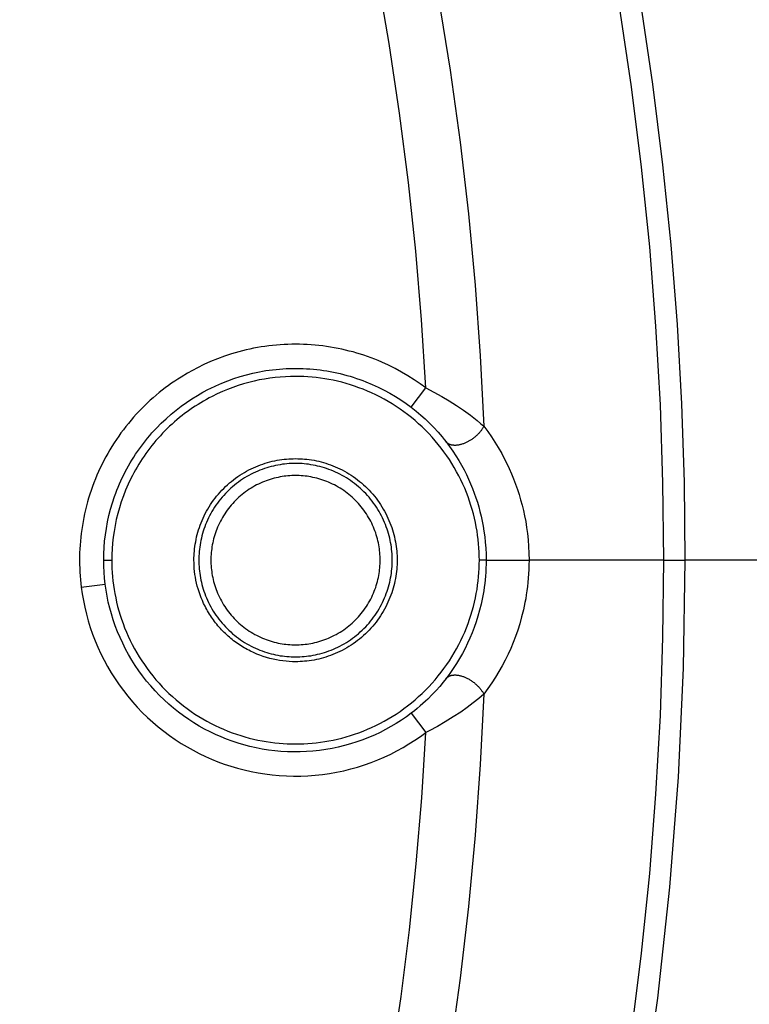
# Model space of a CAD drawing. Header units: millimetres. Extents: x -2637 to -1637, y 678 to 1678.
# Tile 315 of 348: x -1975 to -1960, y 1422 to 1442. Entities that reach past the tile are written whole.
import ezdxf

# ---------------------------------------------------------------- set-up
doc = ezdxf.new("R2010")
doc.units = ezdxf.units.MM
doc.layers.add('Make2D$B.SHOW mini', color=7, linetype='Continuous', true_color=0x000000)

msp = doc.modelspace()

# ---------------------------------------------------------------- linework, layer by layer
at = {"layer": 'Make2D$B.SHOW mini', "color": 18, "lineweight": -3, "true_color": 0x000000}
for points in [[(-1961.159, 1431.156), (-1961.177, 1432.767), (-1961.231, 1434.391), (-1961.323, 1436.027), (-1961.453, 1437.676), (-1961.621, 1439.334), (-1961.83, 1441.002), (-1962.08, 1442.677), (-1962.37, 1444.359), (-1962.703, 1446.046), (-1963.079, 1447.736), (-1963.498, 1449.428), (-1963.96, 1451.121), (-1964.466, 1452.813), (-1965.017, 1454.502), (-1965.613, 1456.186), (-1966.254, 1457.864), (-1966.939, 1459.535), (-1967.67, 1461.196), (-1968.445, 1462.845)], [(-1961.602, 1431.156), (-1961.62, 1432.757), (-1961.674, 1434.371), (-1961.765, 1435.998), (-1961.894, 1437.636), (-1962.062, 1439.284), (-1962.269, 1440.942), (-1962.517, 1442.607), (-1962.806, 1444.278), (-1963.137, 1445.955), (-1963.51, 1447.635), (-1963.926, 1449.317), (-1964.386, 1450.999), (-1964.889, 1452.68), (-1965.437, 1454.359), (-1966.029, 1456.033), (-1966.665, 1457.701), (-1967.347, 1459.362), (-1968.073, 1461.012), (-1968.843, 1462.652)], [(-1972.707, 1462.192), (-1971.987, 1460.733), (-1971.304, 1459.263), (-1970.659, 1457.784), (-1970.051, 1456.297), (-1969.482, 1454.804), (-1968.95, 1453.305), (-1968.455, 1451.802), (-1967.998, 1450.298), (-1967.578, 1448.791), (-1967.195, 1447.285), (-1966.848, 1445.78), (-1966.537, 1444.278), (-1966.261, 1442.78), (-1966.021, 1441.286), (-1965.815, 1439.798), (-1965.643, 1438.317), (-1965.504, 1436.844), (-1965.398, 1435.38), (-1965.323, 1433.926)], [(-1966.522, 1434.717), (-1966.612, 1436.126), (-1966.732, 1437.544), (-1966.883, 1438.969), (-1967.066, 1440.402), (-1967.282, 1441.841), (-1967.53, 1443.285), (-1967.812, 1444.733), (-1968.128, 1446.184), (-1968.478, 1447.637), (-1968.862, 1449.09), (-1969.282, 1450.543), (-1969.736, 1451.995), (-1970.226, 1453.444), (-1970.752, 1454.888), (-1971.313, 1456.327), (-1971.911, 1457.76), (-1972.544, 1459.185), (-1973.212, 1460.601), (-1973.917, 1462.006)], [(-1966.522, 1434.717), (-1966.642, 1434.804), (-1966.765, 1434.888), (-1966.892, 1434.969), (-1967.023, 1435.046), (-1967.157, 1435.118), (-1967.295, 1435.187), (-1967.436, 1435.251), (-1967.508, 1435.282), (-1967.581, 1435.311), (-1967.654, 1435.339), (-1967.728, 1435.366), (-1967.802, 1435.392), (-1967.877, 1435.416), (-1967.953, 1435.439), (-1968.029, 1435.461), (-1968.106, 1435.481), (-1968.183, 1435.5), (-1968.261, 1435.518), (-1968.339, 1435.535), (-1968.417, 1435.55), (-1968.496, 1435.563), (-1968.575, 1435.576), (-1968.654, 1435.586), (-1968.734, 1435.596), (-1968.814, 1435.604), (-1968.894, 1435.61), (-1968.974, 1435.615), (-1969.054, 1435.619), (-1969.134, 1435.621), (-1969.214, 1435.622), (-1969.294, 1435.621), (-1969.374, 1435.619), (-1969.454, 1435.616), (-1969.534, 1435.611), (-1969.614, 1435.604), (-1969.693, 1435.597), (-1969.772, 1435.587), (-1969.851, 1435.577), (-1969.929, 1435.565), (-1970.007, 1435.552), (-1970.085, 1435.537), (-1970.162, 1435.521), (-1970.238, 1435.504), (-1970.315, 1435.485), (-1970.39, 1435.465), (-1970.54, 1435.422), (-1970.687, 1435.373), (-1970.831, 1435.32), (-1970.972, 1435.263), (-1971.11, 1435.201), (-1971.245, 1435.135)], [(-1971.245, 1435.135), (-1971.349, 1435.08), (-1971.452, 1435.023), (-1971.585, 1434.943), (-1971.651, 1434.901), (-1971.716, 1434.857), (-1971.781, 1434.813), (-1971.846, 1434.766), (-1971.91, 1434.719), (-1971.973, 1434.67), (-1972.036, 1434.62), (-1972.098, 1434.569), (-1972.159, 1434.516), (-1972.22, 1434.462), (-1972.279, 1434.407), (-1972.338, 1434.35), (-1972.396, 1434.292), (-1972.454, 1434.233), (-1972.51, 1434.173), (-1972.565, 1434.112), (-1972.619, 1434.049), (-1972.673, 1433.985), (-1972.725, 1433.92), (-1972.776, 1433.854), (-1972.826, 1433.787), (-1972.874, 1433.719), (-1972.922, 1433.65), (-1972.968, 1433.58), (-1973.013, 1433.509), (-1973.056, 1433.438), (-1973.099, 1433.365), (-1973.14, 1433.291), (-1973.179, 1433.217), (-1973.217, 1433.142), (-1973.254, 1433.066), (-1973.289, 1432.99), (-1973.323, 1432.913), (-1973.355, 1432.835), (-1973.386, 1432.757), (-1973.416, 1432.678), (-1973.444, 1432.599), (-1973.47, 1432.52), (-1973.495, 1432.44), (-1973.518, 1432.36), (-1973.54, 1432.279), (-1973.56, 1432.198), (-1973.578, 1432.117), (-1973.596, 1432.036), (-1973.611, 1431.955), (-1973.625, 1431.874), (-1973.638, 1431.793), (-1973.648, 1431.711), (-1973.658, 1431.63), (-1973.666, 1431.549), (-1973.672, 1431.468), (-1973.677, 1431.388), (-1973.681, 1431.307), (-1973.683, 1431.227), (-1973.683, 1431.147), (-1973.682, 1431.067), (-1973.68, 1430.988), (-1973.676, 1430.909), (-1973.671, 1430.831), (-1973.665, 1430.753), (-1973.648, 1430.599)], [(-1971.018, 1434.69), (-1970.983, 1434.707), (-1970.865, 1434.764), (-1970.744, 1434.816), (-1970.62, 1434.866), (-1970.493, 1434.911), (-1970.364, 1434.953), (-1970.233, 1434.99), (-1970.1, 1435.023), (-1969.965, 1435.051), (-1969.897, 1435.063), (-1969.828, 1435.075), (-1969.759, 1435.085), (-1969.69, 1435.094), (-1969.621, 1435.101), (-1969.551, 1435.108), (-1969.481, 1435.113), (-1969.411, 1435.117), (-1969.341, 1435.12), (-1969.271, 1435.122), (-1969.2, 1435.122), (-1969.13, 1435.121), (-1969.059, 1435.119), (-1968.989, 1435.115), (-1968.919, 1435.111), (-1968.848, 1435.105), (-1968.778, 1435.098), (-1968.708, 1435.089), (-1968.638, 1435.079), (-1968.569, 1435.069), (-1968.499, 1435.056), (-1968.43, 1435.043), (-1968.361, 1435.029), (-1968.293, 1435.013), (-1968.225, 1434.996), (-1968.157, 1434.978), (-1968.09, 1434.958), (-1968.023, 1434.938), (-1967.957, 1434.916), (-1967.891, 1434.894), (-1967.826, 1434.87), (-1967.761, 1434.845), (-1967.634, 1434.792), (-1967.509, 1434.735), (-1967.387, 1434.674), (-1967.268, 1434.61), (-1967.152, 1434.542), (-1967.039, 1434.47), (-1966.93, 1434.396), (-1966.824, 1434.319)], [(-1965.417, 1431.156), (-1965.418, 1431.24), (-1965.421, 1431.325), (-1965.426, 1431.411), (-1965.433, 1431.497), (-1965.441, 1431.584), (-1965.452, 1431.672), (-1965.465, 1431.759), (-1965.481, 1431.847), (-1965.498, 1431.936), (-1965.518, 1432.024), (-1965.54, 1432.113), (-1965.564, 1432.202), (-1965.59, 1432.29), (-1965.619, 1432.379), (-1965.651, 1432.467), (-1965.684, 1432.555), (-1965.72, 1432.642), (-1965.758, 1432.729), (-1965.799, 1432.816), (-1965.842, 1432.901), (-1965.887, 1432.986), (-1965.935, 1433.07), (-1965.985, 1433.153), (-1966.037, 1433.235), (-1966.091, 1433.316), (-1966.148, 1433.396), (-1966.206, 1433.474), (-1966.267, 1433.551), (-1966.33, 1433.627), (-1966.395, 1433.7), (-1966.462, 1433.773), (-1966.53, 1433.843), (-1966.601, 1433.912), (-1966.673, 1433.978), (-1966.747, 1434.043), (-1966.822, 1434.106), (-1966.899, 1434.167), (-1966.977, 1434.226), (-1967.057, 1434.282), (-1967.138, 1434.337), (-1967.22, 1434.389), (-1967.303, 1434.439), (-1967.387, 1434.486), (-1967.472, 1434.531), (-1967.558, 1434.574), (-1967.644, 1434.615), (-1967.731, 1434.653), (-1967.819, 1434.689), (-1967.906, 1434.723), (-1967.995, 1434.754), (-1968.083, 1434.783), (-1968.172, 1434.809), (-1968.26, 1434.834), (-1968.349, 1434.855), (-1968.437, 1434.875), (-1968.526, 1434.893), (-1968.614, 1434.908), (-1968.702, 1434.921), (-1968.789, 1434.932), (-1968.876, 1434.941), (-1968.962, 1434.947), (-1969.048, 1434.952), (-1969.133, 1434.955), (-1969.217, 1434.956), (-1969.322, 1434.955), (-1969.427, 1434.95), (-1969.533, 1434.943), (-1969.64, 1434.932), (-1969.748, 1434.919), (-1969.857, 1434.902), (-1969.966, 1434.882), (-1970.075, 1434.858), (-1970.185, 1434.831), (-1970.294, 1434.8), (-1970.403, 1434.766), (-1970.513, 1434.728), (-1970.621, 1434.687), (-1970.729, 1434.642), (-1970.836, 1434.594), (-1970.942, 1434.542)], [(-1973.183, 1431.156), (-1973.181, 1431.286), (-1973.175, 1431.417), (-1973.164, 1431.549), (-1973.148, 1431.681), (-1973.128, 1431.813), (-1973.104, 1431.946), (-1973.074, 1432.079), (-1973.04, 1432.211), (-1973.001, 1432.343), (-1972.958, 1432.474), (-1972.934, 1432.539), (-1972.91, 1432.604), (-1972.884, 1432.668), (-1972.857, 1432.732), (-1972.828, 1432.796), (-1972.799, 1432.859), (-1972.769, 1432.921), (-1972.737, 1432.984), (-1972.704, 1433.045), (-1972.67, 1433.106), (-1972.636, 1433.167), (-1972.6, 1433.227), (-1972.563, 1433.286), (-1972.525, 1433.345), (-1972.485, 1433.403), (-1972.445, 1433.46), (-1972.404, 1433.516), (-1972.362, 1433.572), (-1972.319, 1433.627), (-1972.276, 1433.681), (-1972.231, 1433.734), (-1972.185, 1433.787), (-1972.139, 1433.838), (-1972.091, 1433.889), (-1971.995, 1433.987), (-1971.895, 1434.082), (-1971.792, 1434.172), (-1971.687, 1434.259), (-1971.58, 1434.341), (-1971.471, 1434.42), (-1971.36, 1434.494), (-1971.247, 1434.563), (-1971.133, 1434.629), (-1971.018, 1434.69)], [(-1966.824, 1434.319), (-1966.522, 1434.717)], [(-1966.522, 1434.717), (-1966.355, 1434.631), (-1966.194, 1434.542), (-1966.04, 1434.451), (-1965.892, 1434.357), (-1965.746, 1434.258), (-1965.602, 1434.153), (-1965.53, 1434.098), (-1965.46, 1434.041), (-1965.39, 1433.984), (-1965.323, 1433.926)], [(-1970.942, 1434.542), (-1971.001, 1434.511), (-1971.06, 1434.479), (-1971.118, 1434.447), (-1971.176, 1434.413), (-1971.233, 1434.377), (-1971.289, 1434.341), (-1971.346, 1434.304), (-1971.401, 1434.266), (-1971.456, 1434.227), (-1971.51, 1434.186), (-1971.564, 1434.145), (-1971.617, 1434.103), (-1971.669, 1434.059), (-1971.721, 1434.015), (-1971.771, 1433.97), (-1971.821, 1433.924), (-1971.87, 1433.877), (-1971.919, 1433.829), (-1971.966, 1433.78), (-1972.012, 1433.73), (-1972.058, 1433.68), (-1972.103, 1433.629), (-1972.146, 1433.577), (-1972.189, 1433.524), (-1972.231, 1433.471), (-1972.272, 1433.417), (-1972.311, 1433.362), (-1972.35, 1433.307), (-1972.388, 1433.251), (-1972.424, 1433.195), (-1972.46, 1433.138), (-1972.494, 1433.08), (-1972.527, 1433.022), (-1972.56, 1432.964), (-1972.591, 1432.905), (-1972.621, 1432.846), (-1972.677, 1432.727), (-1972.73, 1432.606), (-1972.777, 1432.485), (-1972.82, 1432.363), (-1972.859, 1432.241), (-1972.893, 1432.118), (-1972.923, 1431.996), (-1972.949, 1431.873), (-1972.97, 1431.752), (-1972.988, 1431.631), (-1973.001, 1431.51), (-1973.01, 1431.391), (-1973.015, 1431.273), (-1973.017, 1431.156)], [(-1966.824, 1434.319), (-1966.723, 1434.239), (-1966.627, 1434.158), (-1966.534, 1434.076), (-1966.445, 1433.99), (-1966.357, 1433.9), (-1966.271, 1433.805), (-1966.185, 1433.705), (-1966.144, 1433.654), (-1966.103, 1433.601)], [(-1965.323, 1433.926), (-1965.329, 1433.915), (-1965.336, 1433.903), (-1965.342, 1433.892), (-1965.349, 1433.88), (-1965.357, 1433.869), (-1965.365, 1433.857), (-1965.373, 1433.846), (-1965.382, 1433.834), (-1965.391, 1433.823), (-1965.4, 1433.811), (-1965.41, 1433.8), (-1965.42, 1433.788), (-1965.43, 1433.777), (-1965.441, 1433.766), (-1965.451, 1433.755), (-1965.463, 1433.744), (-1965.474, 1433.733), (-1965.486, 1433.723), (-1965.498, 1433.712), (-1965.51, 1433.702), (-1965.522, 1433.692), (-1965.535, 1433.682), (-1965.547, 1433.673), (-1965.56, 1433.663), (-1965.573, 1433.654), (-1965.586, 1433.646), (-1965.599, 1433.637), (-1965.612, 1433.629), (-1965.625, 1433.621), (-1965.638, 1433.614), (-1965.651, 1433.607), (-1965.664, 1433.6)], [(-1965.323, 1433.926), (-1965.243, 1433.817), (-1965.167, 1433.707), (-1965.095, 1433.597), (-1965.028, 1433.488), (-1964.955, 1433.36), (-1964.888, 1433.233)], [(-1965.664, 1433.6), (-1965.678, 1433.593), (-1965.691, 1433.587), (-1965.704, 1433.581), (-1965.717, 1433.576), (-1965.732, 1433.57), (-1965.746, 1433.564), (-1965.761, 1433.559), (-1965.776, 1433.554), (-1965.79, 1433.55), (-1965.805, 1433.546), (-1965.82, 1433.542), (-1965.834, 1433.539), (-1965.849, 1433.537), (-1965.863, 1433.534), (-1965.878, 1433.532), (-1965.892, 1433.531), (-1965.906, 1433.53), (-1965.913, 1433.53), (-1965.919, 1433.53), (-1965.926, 1433.53), (-1965.933, 1433.53), (-1965.94, 1433.53), (-1965.946, 1433.531), (-1965.953, 1433.531), (-1965.959, 1433.532), (-1965.965, 1433.533), (-1965.972, 1433.533), (-1965.978, 1433.534), (-1965.984, 1433.536), (-1965.99, 1433.537), (-1965.996, 1433.538), (-1966.001, 1433.54), (-1966.007, 1433.541), (-1966.013, 1433.543), (-1966.018, 1433.545), (-1966.023, 1433.547), (-1966.029, 1433.549), (-1966.034, 1433.551), (-1966.039, 1433.553), (-1966.044, 1433.555), (-1966.049, 1433.558), (-1966.053, 1433.56), (-1966.058, 1433.563), (-1966.062, 1433.566), (-1966.067, 1433.568), (-1966.071, 1433.571), (-1966.075, 1433.574), (-1966.079, 1433.577), (-1966.083, 1433.581), (-1966.086, 1433.584), (-1966.09, 1433.587), (-1966.093, 1433.591), (-1966.097, 1433.594), (-1966.1, 1433.598), (-1966.103, 1433.601)], [(-1966.103, 1433.601), (-1966.032, 1433.505), (-1965.965, 1433.408), (-1965.901, 1433.311), (-1965.842, 1433.214), (-1965.786, 1433.118), (-1965.734, 1433.021), (-1965.685, 1432.925), (-1965.64, 1432.829), (-1965.598, 1432.733), (-1965.559, 1432.638), (-1965.523, 1432.543), (-1965.489, 1432.448), (-1965.458, 1432.353), (-1965.43, 1432.258), (-1965.404, 1432.162), (-1965.38, 1432.064), (-1965.358, 1431.964), (-1965.338, 1431.86), (-1965.321, 1431.753), (-1965.306, 1431.642), (-1965.294, 1431.527), (-1965.284, 1431.407), (-1965.278, 1431.283), (-1965.276, 1431.156)], [(-1971.317, 1431.156), (-1971.317, 1431.203), (-1971.315, 1431.25), (-1971.313, 1431.297), (-1971.309, 1431.345), (-1971.304, 1431.393), (-1971.298, 1431.441), (-1971.291, 1431.489), (-1971.282, 1431.538), (-1971.273, 1431.587), (-1971.262, 1431.636), (-1971.25, 1431.685), (-1971.236, 1431.734), (-1971.222, 1431.783), (-1971.206, 1431.832), (-1971.188, 1431.88), (-1971.17, 1431.929), (-1971.15, 1431.977), (-1971.129, 1432.025), (-1971.106, 1432.073), (-1971.083, 1432.121), (-1971.058, 1432.167), (-1971.031, 1432.214), (-1971.004, 1432.26), (-1970.975, 1432.305), (-1970.945, 1432.35), (-1970.914, 1432.394), (-1970.881, 1432.437), (-1970.848, 1432.48), (-1970.813, 1432.521), (-1970.777, 1432.562), (-1970.74, 1432.602), (-1970.702, 1432.641), (-1970.663, 1432.679), (-1970.623, 1432.716), (-1970.583, 1432.752), (-1970.541, 1432.786), (-1970.498, 1432.82), (-1970.455, 1432.852), (-1970.411, 1432.884), (-1970.366, 1432.914), (-1970.321, 1432.943), (-1970.275, 1432.97), (-1970.229, 1432.996), (-1970.182, 1433.021), (-1970.134, 1433.045), (-1970.087, 1433.068), (-1970.039, 1433.089), (-1969.99, 1433.109), (-1969.942, 1433.127), (-1969.893, 1433.144), (-1969.844, 1433.16), (-1969.795, 1433.175), (-1969.746, 1433.188), (-1969.697, 1433.2), (-1969.648, 1433.211), (-1969.599, 1433.221), (-1969.551, 1433.229), (-1969.502, 1433.237), (-1969.454, 1433.243), (-1969.406, 1433.248), (-1969.358, 1433.251), (-1969.311, 1433.254), (-1969.264, 1433.255), (-1969.217, 1433.256), (-1969.171, 1433.255), (-1969.124, 1433.254), (-1969.076, 1433.251), (-1969.029, 1433.248), (-1968.981, 1433.243), (-1968.932, 1433.237), (-1968.884, 1433.229), (-1968.835, 1433.221), (-1968.786, 1433.211), (-1968.737, 1433.2), (-1968.688, 1433.188), (-1968.639, 1433.175), (-1968.59, 1433.16), (-1968.542, 1433.144), (-1968.493, 1433.127), (-1968.444, 1433.109), (-1968.396, 1433.089), (-1968.348, 1433.068), (-1968.3, 1433.045), (-1968.253, 1433.021), (-1968.206, 1432.996), (-1968.159, 1432.97), (-1968.113, 1432.943), (-1968.068, 1432.914), (-1968.023, 1432.884), (-1967.979, 1432.852), (-1967.936, 1432.82), (-1967.894, 1432.786), (-1967.852, 1432.752), (-1967.811, 1432.716), (-1967.771, 1432.679), (-1967.732, 1432.641), (-1967.694, 1432.602), (-1967.657, 1432.562), (-1967.622, 1432.521), (-1967.587, 1432.48), (-1967.553, 1432.437), (-1967.521, 1432.394), (-1967.49, 1432.35), (-1967.46, 1432.305), (-1967.431, 1432.26), (-1967.403, 1432.214), (-1967.377, 1432.167), (-1967.352, 1432.121), (-1967.328, 1432.073), (-1967.306, 1432.025), (-1967.285, 1431.977), (-1967.265, 1431.929), (-1967.246, 1431.88), (-1967.229, 1431.832), (-1967.213, 1431.783), (-1967.198, 1431.734), (-1967.185, 1431.685), (-1967.173, 1431.636), (-1967.162, 1431.587), (-1967.152, 1431.538), (-1967.144, 1431.489), (-1967.137, 1431.441), (-1967.131, 1431.393), (-1967.126, 1431.345), (-1967.122, 1431.297), (-1967.119, 1431.25), (-1967.118, 1431.203), (-1967.117, 1431.156)], [(-1964.888, 1433.233), (-1964.843, 1433.142), (-1964.8, 1433.051), (-1964.753, 1432.943), (-1964.709, 1432.835), (-1964.668, 1432.727), (-1964.63, 1432.62), (-1964.595, 1432.513), (-1964.563, 1432.405), (-1964.534, 1432.296), (-1964.507, 1432.185), (-1964.482, 1432.071), (-1964.459, 1431.954), (-1964.44, 1431.833), (-1964.423, 1431.707), (-1964.409, 1431.576), (-1964.398, 1431.441), (-1964.392, 1431.301), (-1964.39, 1431.156)], [(-1967.217, 1431.156), (-1967.218, 1431.2), (-1967.219, 1431.245), (-1967.222, 1431.29), (-1967.225, 1431.336), (-1967.23, 1431.381), (-1967.236, 1431.427), (-1967.243, 1431.474), (-1967.251, 1431.52), (-1967.26, 1431.566), (-1967.27, 1431.613), (-1967.282, 1431.66), (-1967.294, 1431.706), (-1967.308, 1431.753), (-1967.324, 1431.8), (-1967.34, 1431.846), (-1967.358, 1431.892), (-1967.377, 1431.938), (-1967.397, 1431.984), (-1967.418, 1432.029), (-1967.441, 1432.075), (-1967.465, 1432.119), (-1967.49, 1432.164), (-1967.516, 1432.207), (-1967.543, 1432.25), (-1967.572, 1432.293), (-1967.602, 1432.335), (-1967.633, 1432.376), (-1967.665, 1432.417), (-1967.698, 1432.456), (-1967.732, 1432.495), (-1967.767, 1432.533), (-1967.803, 1432.57), (-1967.84, 1432.606), (-1967.878, 1432.642), (-1967.917, 1432.676), (-1967.957, 1432.709), (-1967.997, 1432.741), (-1968.038, 1432.772), (-1968.08, 1432.801), (-1968.123, 1432.83), (-1968.166, 1432.857), (-1968.21, 1432.884), (-1968.254, 1432.909), (-1968.299, 1432.933), (-1968.344, 1432.955), (-1968.389, 1432.977), (-1968.435, 1432.997), (-1968.481, 1433.016), (-1968.527, 1433.033), (-1968.574, 1433.05), (-1968.62, 1433.065), (-1968.667, 1433.079), (-1968.714, 1433.092), (-1968.76, 1433.103), (-1968.807, 1433.113), (-1968.853, 1433.123), (-1968.9, 1433.131), (-1968.946, 1433.138), (-1968.992, 1433.143), (-1969.038, 1433.148), (-1969.083, 1433.152), (-1969.128, 1433.154), (-1969.173, 1433.156), (-1969.217, 1433.156), (-1969.262, 1433.156), (-1969.306, 1433.154), (-1969.352, 1433.152), (-1969.397, 1433.148), (-1969.443, 1433.143), (-1969.489, 1433.138), (-1969.535, 1433.131), (-1969.581, 1433.123), (-1969.628, 1433.113), (-1969.674, 1433.103), (-1969.721, 1433.092), (-1969.768, 1433.079), (-1969.814, 1433.065), (-1969.861, 1433.05), (-1969.907, 1433.033), (-1969.953, 1433.016), (-1969.999, 1432.997), (-1970.045, 1432.977), (-1970.091, 1432.955), (-1970.136, 1432.933), (-1970.181, 1432.909), (-1970.225, 1432.884), (-1970.269, 1432.857), (-1970.312, 1432.83), (-1970.354, 1432.801), (-1970.396, 1432.772), (-1970.437, 1432.741), (-1970.478, 1432.709), (-1970.518, 1432.676), (-1970.556, 1432.642), (-1970.594, 1432.606), (-1970.631, 1432.57), (-1970.668, 1432.533), (-1970.703, 1432.495), (-1970.737, 1432.456), (-1970.77, 1432.417), (-1970.802, 1432.376), (-1970.833, 1432.335), (-1970.863, 1432.293), (-1970.891, 1432.25), (-1970.919, 1432.207), (-1970.945, 1432.164), (-1970.97, 1432.119), (-1970.994, 1432.075), (-1971.016, 1432.029), (-1971.038, 1431.984), (-1971.058, 1431.938), (-1971.077, 1431.892), (-1971.094, 1431.846), (-1971.111, 1431.8), (-1971.126, 1431.753), (-1971.14, 1431.706), (-1971.153, 1431.66), (-1971.164, 1431.613), (-1971.175, 1431.566), (-1971.184, 1431.52), (-1971.192, 1431.474), (-1971.199, 1431.427), (-1971.205, 1431.381), (-1971.209, 1431.336), (-1971.213, 1431.29), (-1971.215, 1431.245), (-1971.217, 1431.2), (-1971.217, 1431.156)], [(-1967.467, 1431.156), (-1967.468, 1431.195), (-1967.469, 1431.234), (-1967.471, 1431.274), (-1967.474, 1431.313), (-1967.478, 1431.353), (-1967.483, 1431.393), (-1967.489, 1431.434), (-1967.496, 1431.474), (-1967.505, 1431.515), (-1967.514, 1431.556), (-1967.524, 1431.597), (-1967.535, 1431.638), (-1967.547, 1431.678), (-1967.56, 1431.719), (-1967.575, 1431.76), (-1967.59, 1431.8), (-1967.607, 1431.84), (-1967.624, 1431.881), (-1967.643, 1431.92), (-1967.663, 1431.96), (-1967.684, 1431.999), (-1967.706, 1432.038), (-1967.729, 1432.076), (-1967.753, 1432.114), (-1967.778, 1432.151), (-1967.804, 1432.188), (-1967.831, 1432.224), (-1967.859, 1432.259), (-1967.888, 1432.294), (-1967.917, 1432.328), (-1967.948, 1432.361), (-1967.98, 1432.393), (-1968.012, 1432.425), (-1968.046, 1432.456), (-1968.08, 1432.486), (-1968.114, 1432.515), (-1968.15, 1432.543), (-1968.186, 1432.57), (-1968.222, 1432.596), (-1968.26, 1432.621), (-1968.297, 1432.645), (-1968.336, 1432.668), (-1968.374, 1432.69), (-1968.413, 1432.711), (-1968.453, 1432.73), (-1968.493, 1432.749), (-1968.533, 1432.767), (-1968.573, 1432.783), (-1968.614, 1432.799), (-1968.654, 1432.813), (-1968.695, 1432.826), (-1968.736, 1432.838), (-1968.777, 1432.85), (-1968.817, 1432.86), (-1968.858, 1432.869), (-1968.899, 1432.877), (-1968.939, 1432.884), (-1968.98, 1432.89), (-1969.02, 1432.895), (-1969.06, 1432.899), (-1969.1, 1432.902), (-1969.139, 1432.904), (-1969.178, 1432.906), (-1969.217, 1432.906), (-1969.256, 1432.906), (-1969.295, 1432.904), (-1969.335, 1432.902), (-1969.375, 1432.899), (-1969.415, 1432.895), (-1969.455, 1432.89), (-1969.495, 1432.884), (-1969.536, 1432.877), (-1969.576, 1432.869), (-1969.617, 1432.86), (-1969.658, 1432.85), (-1969.699, 1432.838), (-1969.74, 1432.826), (-1969.78, 1432.813), (-1969.821, 1432.799), (-1969.861, 1432.783), (-1969.902, 1432.767), (-1969.942, 1432.749), (-1969.982, 1432.73), (-1970.021, 1432.711), (-1970.06, 1432.69), (-1970.099, 1432.668), (-1970.137, 1432.645), (-1970.175, 1432.621), (-1970.212, 1432.596), (-1970.249, 1432.57), (-1970.285, 1432.543), (-1970.32, 1432.515), (-1970.355, 1432.486), (-1970.389, 1432.456), (-1970.422, 1432.425), (-1970.455, 1432.393), (-1970.486, 1432.361), (-1970.517, 1432.328), (-1970.547, 1432.294), (-1970.576, 1432.259), (-1970.604, 1432.224), (-1970.631, 1432.188), (-1970.657, 1432.151), (-1970.682, 1432.114), (-1970.706, 1432.076), (-1970.729, 1432.038), (-1970.751, 1431.999), (-1970.772, 1431.96), (-1970.792, 1431.92), (-1970.81, 1431.881), (-1970.828, 1431.84), (-1970.844, 1431.8), (-1970.86, 1431.76), (-1970.874, 1431.719), (-1970.887, 1431.678), (-1970.9, 1431.638), (-1970.911, 1431.597), (-1970.921, 1431.556), (-1970.93, 1431.515), (-1970.938, 1431.474), (-1970.945, 1431.434), (-1970.951, 1431.393), (-1970.956, 1431.353), (-1970.96, 1431.313), (-1970.963, 1431.274), (-1970.966, 1431.234), (-1970.967, 1431.195), (-1970.967, 1431.156)], [(-1973.183, 1431.156), (-1973.017, 1431.156)], [(-1973.152, 1430.661), (-1973.166, 1430.784), (-1973.175, 1430.908), (-1973.181, 1431.032), (-1973.183, 1431.156)], [(-1973.017, 1431.156), (-1973.016, 1431.072), (-1973.013, 1430.987), (-1973.009, 1430.901), (-1973.002, 1430.815), (-1972.993, 1430.728), (-1972.982, 1430.64), (-1972.969, 1430.553), (-1972.954, 1430.465), (-1972.936, 1430.376), (-1972.917, 1430.288), (-1972.895, 1430.199), (-1972.871, 1430.11), (-1972.844, 1430.022), (-1972.815, 1429.933), (-1972.784, 1429.845), (-1972.75, 1429.757), (-1972.715, 1429.67), (-1972.676, 1429.583), (-1972.636, 1429.496), (-1972.593, 1429.411), (-1972.547, 1429.326), (-1972.5, 1429.242), (-1972.45, 1429.159), (-1972.398, 1429.077), (-1972.343, 1428.996), (-1972.287, 1428.916), (-1972.228, 1428.838), (-1972.167, 1428.761), (-1972.105, 1428.685), (-1972.04, 1428.612), (-1971.973, 1428.539), (-1971.904, 1428.469), (-1971.834, 1428.4), (-1971.762, 1428.334), (-1971.688, 1428.269), (-1971.612, 1428.206), (-1971.535, 1428.145), (-1971.457, 1428.086), (-1971.378, 1428.03), (-1971.297, 1427.975), (-1971.215, 1427.923), (-1971.132, 1427.873), (-1971.048, 1427.826), (-1970.963, 1427.781), (-1970.877, 1427.738), (-1970.79, 1427.697), (-1970.704, 1427.659), (-1970.616, 1427.623), (-1970.528, 1427.589), (-1970.44, 1427.558), (-1970.351, 1427.529), (-1970.263, 1427.503), (-1970.174, 1427.478), (-1970.086, 1427.457), (-1969.997, 1427.437), (-1969.909, 1427.419), (-1969.821, 1427.404), (-1969.733, 1427.391), (-1969.646, 1427.38), (-1969.559, 1427.371), (-1969.472, 1427.365), (-1969.387, 1427.36), (-1969.302, 1427.357), (-1969.217, 1427.356), (-1969.133, 1427.357), (-1969.048, 1427.36), (-1968.962, 1427.365), (-1968.876, 1427.371), (-1968.789, 1427.38), (-1968.702, 1427.391), (-1968.614, 1427.404), (-1968.526, 1427.419), (-1968.437, 1427.437), (-1968.349, 1427.457), (-1968.26, 1427.478), (-1968.172, 1427.503), (-1968.083, 1427.529), (-1967.995, 1427.558), (-1967.906, 1427.589), (-1967.819, 1427.623), (-1967.731, 1427.659), (-1967.644, 1427.697), (-1967.558, 1427.738), (-1967.472, 1427.781), (-1967.387, 1427.826), (-1967.303, 1427.873), (-1967.22, 1427.923), (-1967.138, 1427.975), (-1967.057, 1428.03), (-1966.977, 1428.086), (-1966.899, 1428.145), (-1966.822, 1428.206), (-1966.747, 1428.269), (-1966.673, 1428.334), (-1966.601, 1428.4), (-1966.53, 1428.469), (-1966.462, 1428.539), (-1966.395, 1428.612), (-1966.33, 1428.685), (-1966.267, 1428.761), (-1966.206, 1428.838), (-1966.148, 1428.916), (-1966.091, 1428.996), (-1966.037, 1429.077), (-1965.985, 1429.159), (-1965.935, 1429.242), (-1965.887, 1429.326), (-1965.842, 1429.411), (-1965.799, 1429.496), (-1965.758, 1429.583), (-1965.72, 1429.67), (-1965.684, 1429.757), (-1965.651, 1429.845), (-1965.619, 1429.933), (-1965.59, 1430.022), (-1965.564, 1430.11), (-1965.54, 1430.199), (-1965.518, 1430.288), (-1965.498, 1430.376), (-1965.481, 1430.465), (-1965.465, 1430.553), (-1965.452, 1430.64), (-1965.441, 1430.728), (-1965.433, 1430.815), (-1965.426, 1430.901), (-1965.421, 1430.987), (-1965.418, 1431.072), (-1965.417, 1431.156)], [(-1971.088, 1430.203), (-1971.117, 1430.261), (-1971.144, 1430.321), (-1971.169, 1430.38), (-1971.192, 1430.44), (-1971.212, 1430.5), (-1971.231, 1430.561), (-1971.248, 1430.621), (-1971.263, 1430.682), (-1971.276, 1430.742), (-1971.287, 1430.803), (-1971.297, 1430.863), (-1971.304, 1430.922), (-1971.31, 1430.981), (-1971.314, 1431.04), (-1971.316, 1431.098), (-1971.317, 1431.156)], [(-1971.217, 1431.156), (-1971.217, 1431.112), (-1971.215, 1431.067), (-1971.213, 1431.022), (-1971.209, 1430.976), (-1971.205, 1430.931), (-1971.199, 1430.885), (-1971.192, 1430.838), (-1971.184, 1430.792), (-1971.175, 1430.746), (-1971.164, 1430.699), (-1971.153, 1430.652), (-1971.14, 1430.606), (-1971.126, 1430.559), (-1971.111, 1430.513), (-1971.094, 1430.466), (-1971.077, 1430.42), (-1971.058, 1430.374), (-1971.038, 1430.328), (-1971.016, 1430.283), (-1970.994, 1430.237), (-1970.97, 1430.193), (-1970.945, 1430.148), (-1970.919, 1430.105), (-1970.891, 1430.062), (-1970.863, 1430.019), (-1970.833, 1429.977), (-1970.802, 1429.936), (-1970.77, 1429.895), (-1970.737, 1429.856), (-1970.703, 1429.817), (-1970.668, 1429.779), (-1970.631, 1429.742), (-1970.594, 1429.706), (-1970.556, 1429.671), (-1970.518, 1429.636), (-1970.478, 1429.603), (-1970.437, 1429.571), (-1970.396, 1429.54), (-1970.354, 1429.511), (-1970.312, 1429.482), (-1970.269, 1429.455), (-1970.225, 1429.428), (-1970.181, 1429.403), (-1970.136, 1429.379), (-1970.091, 1429.357), (-1970.045, 1429.335), (-1969.999, 1429.315), (-1969.953, 1429.296), (-1969.907, 1429.279), (-1969.861, 1429.262), (-1969.814, 1429.247), (-1969.768, 1429.233), (-1969.721, 1429.22), (-1969.674, 1429.209), (-1969.628, 1429.199), (-1969.581, 1429.189), (-1969.535, 1429.181), (-1969.489, 1429.175), (-1969.443, 1429.169), (-1969.397, 1429.164), (-1969.352, 1429.161), (-1969.306, 1429.158), (-1969.262, 1429.157), (-1969.217, 1429.156), (-1969.173, 1429.157), (-1969.128, 1429.158), (-1969.083, 1429.161), (-1969.038, 1429.164), (-1968.992, 1429.169), (-1968.946, 1429.175), (-1968.9, 1429.181), (-1968.853, 1429.189), (-1968.807, 1429.199), (-1968.76, 1429.209), (-1968.714, 1429.22), (-1968.667, 1429.233), (-1968.62, 1429.247), (-1968.574, 1429.262), (-1968.527, 1429.279), (-1968.481, 1429.296), (-1968.435, 1429.315), (-1968.389, 1429.335), (-1968.344, 1429.357), (-1968.299, 1429.379), (-1968.254, 1429.403), (-1968.21, 1429.428), (-1968.166, 1429.455), (-1968.123, 1429.482), (-1968.08, 1429.511), (-1968.038, 1429.54), (-1967.997, 1429.571), (-1967.957, 1429.603), (-1967.917, 1429.636), (-1967.878, 1429.671), (-1967.84, 1429.706), (-1967.803, 1429.742), (-1967.767, 1429.779), (-1967.732, 1429.817), (-1967.698, 1429.856), (-1967.665, 1429.895), (-1967.633, 1429.936), (-1967.602, 1429.977), (-1967.572, 1430.019), (-1967.543, 1430.062), (-1967.516, 1430.105), (-1967.49, 1430.148), (-1967.465, 1430.193), (-1967.441, 1430.237), (-1967.418, 1430.283), (-1967.397, 1430.328), (-1967.377, 1430.374), (-1967.358, 1430.42), (-1967.34, 1430.466), (-1967.324, 1430.513), (-1967.308, 1430.559), (-1967.294, 1430.606), (-1967.282, 1430.652), (-1967.27, 1430.699), (-1967.26, 1430.746), (-1967.251, 1430.792), (-1967.243, 1430.838), (-1967.236, 1430.885), (-1967.23, 1430.931), (-1967.225, 1430.976), (-1967.222, 1431.022), (-1967.219, 1431.067), (-1967.218, 1431.112), (-1967.217, 1431.156)], [(-1967.117, 1431.156), (-1967.118, 1431.109), (-1967.119, 1431.062), (-1967.122, 1431.015), (-1967.126, 1430.967), (-1967.131, 1430.919), (-1967.137, 1430.871), (-1967.144, 1430.823), (-1967.152, 1430.774), (-1967.162, 1430.725), (-1967.173, 1430.676), (-1967.185, 1430.627), (-1967.198, 1430.578), (-1967.213, 1430.529), (-1967.229, 1430.48), (-1967.246, 1430.432), (-1967.265, 1430.383), (-1967.285, 1430.335), (-1967.306, 1430.287), (-1967.328, 1430.239), (-1967.352, 1430.191), (-1967.377, 1430.145), (-1967.403, 1430.098), (-1967.431, 1430.052), (-1967.46, 1430.007), (-1967.49, 1429.962), (-1967.521, 1429.918), (-1967.553, 1429.875), (-1967.587, 1429.832), (-1967.622, 1429.791), (-1967.657, 1429.75), (-1967.694, 1429.71), (-1967.732, 1429.671), (-1967.771, 1429.633), (-1967.811, 1429.596), (-1967.852, 1429.56), (-1967.894, 1429.526), (-1967.936, 1429.492), (-1967.979, 1429.46), (-1968.023, 1429.428), (-1968.068, 1429.398), (-1968.113, 1429.37), (-1968.159, 1429.342), (-1968.206, 1429.316), (-1968.253, 1429.291), (-1968.3, 1429.267), (-1968.348, 1429.244), (-1968.396, 1429.223), (-1968.444, 1429.203), (-1968.493, 1429.185), (-1968.542, 1429.168), (-1968.59, 1429.152), (-1968.639, 1429.137), (-1968.688, 1429.124), (-1968.737, 1429.112), (-1968.786, 1429.101), (-1968.835, 1429.091), (-1968.884, 1429.083), (-1968.932, 1429.075), (-1968.981, 1429.069), (-1969.029, 1429.065), (-1969.076, 1429.061), (-1969.124, 1429.058), (-1969.171, 1429.057), (-1969.217, 1429.056), (-1969.282, 1429.057), (-1969.347, 1429.06), (-1969.413, 1429.065), (-1969.479, 1429.072), (-1969.546, 1429.082), (-1969.614, 1429.094), (-1969.681, 1429.108), (-1969.749, 1429.124), (-1969.817, 1429.143), (-1969.884, 1429.165), (-1969.952, 1429.189), (-1970.019, 1429.215), (-1970.085, 1429.244), (-1970.151, 1429.275), (-1970.184, 1429.292), (-1970.216, 1429.309), (-1970.249, 1429.327), (-1970.281, 1429.345), (-1970.312, 1429.364), (-1970.344, 1429.384), (-1970.375, 1429.404), (-1970.406, 1429.425), (-1970.436, 1429.446), (-1970.467, 1429.468), (-1970.497, 1429.491), (-1970.526, 1429.514), (-1970.555, 1429.537), (-1970.584, 1429.561), (-1970.612, 1429.586), (-1970.64, 1429.611), (-1970.667, 1429.637), (-1970.694, 1429.663), (-1970.721, 1429.69), (-1970.747, 1429.717), (-1970.772, 1429.745), (-1970.797, 1429.773), (-1970.822, 1429.801), (-1970.846, 1429.83), (-1970.869, 1429.859), (-1970.892, 1429.889), (-1970.914, 1429.919), (-1970.936, 1429.949), (-1970.957, 1429.98), (-1970.978, 1430.011), (-1970.998, 1430.042), (-1971.017, 1430.074), (-1971.036, 1430.106), (-1971.054, 1430.138), (-1971.071, 1430.17), (-1971.088, 1430.203)], [(-1970.967, 1431.156), (-1970.967, 1431.117), (-1970.966, 1431.078), (-1970.963, 1431.039), (-1970.96, 1430.999), (-1970.956, 1430.959), (-1970.951, 1430.919), (-1970.945, 1430.878), (-1970.938, 1430.838), (-1970.93, 1430.797), (-1970.921, 1430.756), (-1970.911, 1430.715), (-1970.9, 1430.674), (-1970.887, 1430.634), (-1970.874, 1430.593), (-1970.86, 1430.552), (-1970.844, 1430.512), (-1970.828, 1430.472), (-1970.81, 1430.432), (-1970.792, 1430.392), (-1970.772, 1430.352), (-1970.751, 1430.313), (-1970.729, 1430.274), (-1970.706, 1430.236), (-1970.682, 1430.198), (-1970.657, 1430.161), (-1970.631, 1430.124), (-1970.604, 1430.088), (-1970.576, 1430.053), (-1970.547, 1430.018), (-1970.517, 1429.984), (-1970.486, 1429.951), (-1970.455, 1429.919), (-1970.422, 1429.887), (-1970.389, 1429.856), (-1970.355, 1429.826), (-1970.32, 1429.797), (-1970.285, 1429.769), (-1970.249, 1429.742), (-1970.212, 1429.716), (-1970.175, 1429.691), (-1970.137, 1429.667), (-1970.099, 1429.644), (-1970.06, 1429.622), (-1970.021, 1429.602), (-1969.982, 1429.582), (-1969.942, 1429.563), (-1969.902, 1429.545), (-1969.861, 1429.529), (-1969.821, 1429.513), (-1969.78, 1429.499), (-1969.74, 1429.486), (-1969.699, 1429.474), (-1969.658, 1429.462), (-1969.617, 1429.452), (-1969.576, 1429.443), (-1969.536, 1429.435), (-1969.495, 1429.428), (-1969.455, 1429.422), (-1969.415, 1429.417), (-1969.375, 1429.413), (-1969.335, 1429.41), (-1969.295, 1429.408), (-1969.256, 1429.406), (-1969.217, 1429.406), (-1969.178, 1429.406), (-1969.139, 1429.408), (-1969.1, 1429.41), (-1969.06, 1429.413), (-1969.02, 1429.417), (-1968.98, 1429.422), (-1968.939, 1429.428), (-1968.899, 1429.435), (-1968.858, 1429.443), (-1968.817, 1429.452), (-1968.777, 1429.462), (-1968.736, 1429.474), (-1968.695, 1429.486), (-1968.654, 1429.499), (-1968.614, 1429.513), (-1968.573, 1429.529), (-1968.533, 1429.545), (-1968.493, 1429.563), (-1968.453, 1429.582), (-1968.413, 1429.602), (-1968.374, 1429.622), (-1968.336, 1429.644), (-1968.297, 1429.667), (-1968.26, 1429.691), (-1968.222, 1429.716), (-1968.186, 1429.742), (-1968.15, 1429.769), (-1968.114, 1429.797), (-1968.08, 1429.826), (-1968.046, 1429.856), (-1968.012, 1429.887), (-1967.98, 1429.919), (-1967.948, 1429.951), (-1967.917, 1429.984), (-1967.888, 1430.018), (-1967.859, 1430.053), (-1967.831, 1430.088), (-1967.804, 1430.124), (-1967.778, 1430.161), (-1967.753, 1430.198), (-1967.729, 1430.236), (-1967.706, 1430.274), (-1967.684, 1430.313), (-1967.663, 1430.352), (-1967.643, 1430.392), (-1967.624, 1430.432), (-1967.607, 1430.472), (-1967.59, 1430.512), (-1967.575, 1430.552), (-1967.56, 1430.593), (-1967.547, 1430.634), (-1967.535, 1430.674), (-1967.524, 1430.715), (-1967.514, 1430.756), (-1967.505, 1430.797), (-1967.496, 1430.838), (-1967.489, 1430.878), (-1967.483, 1430.919), (-1967.478, 1430.959), (-1967.474, 1430.999), (-1967.471, 1431.039), (-1967.469, 1431.078), (-1967.468, 1431.117), (-1967.467, 1431.156)], [(-1965.276, 1431.156), (-1965.277, 1431.072), (-1965.28, 1430.989), (-1965.284, 1430.908), (-1965.29, 1430.828), (-1965.297, 1430.75), (-1965.305, 1430.673), (-1965.315, 1430.598), (-1965.326, 1430.525), (-1965.338, 1430.454), (-1965.351, 1430.384), (-1965.38, 1430.249), (-1965.412, 1430.12), (-1965.447, 1429.997), (-1965.484, 1429.878), (-1965.524, 1429.764), (-1965.567, 1429.653), (-1965.613, 1429.545), (-1965.661, 1429.438), (-1965.713, 1429.332), (-1965.768, 1429.227), (-1965.827, 1429.123), (-1965.89, 1429.019), (-1965.957, 1428.915), (-1966.028, 1428.812), (-1966.103, 1428.711)], [(-1965.276, 1431.156), (-1965.417, 1431.156)], [(-1964.39, 1431.156), (-1964.391, 1431.06), (-1964.393, 1430.966), (-1964.398, 1430.874), (-1964.405, 1430.784), (-1964.413, 1430.695), (-1964.422, 1430.609), (-1964.433, 1430.524), (-1964.446, 1430.441), (-1964.459, 1430.36), (-1964.474, 1430.281), (-1964.506, 1430.128), (-1964.543, 1429.982), (-1964.582, 1429.842), (-1964.624, 1429.708), (-1964.67, 1429.579), (-1964.718, 1429.453), (-1964.769, 1429.331), (-1964.824, 1429.21), (-1964.882, 1429.09), (-1964.945, 1428.971), (-1965.011, 1428.853), (-1965.082, 1428.735), (-1965.158, 1428.618), (-1965.238, 1428.501), (-1965.323, 1428.386)], [(-1965.276, 1431.156), (-1964.39, 1431.156)], [(-1961.602, 1431.156), (-1964.39, 1431.156)], [(-1962.269, 1421.37), (-1962.062, 1423.028), (-1961.894, 1424.676), (-1961.765, 1426.314), (-1961.674, 1427.941), (-1961.62, 1429.555), (-1961.602, 1431.156)], [(-1962.056, 1419.783), (-1961.727, 1422.096), (-1961.475, 1424.393), (-1961.298, 1426.671), (-1961.193, 1428.926), (-1961.159, 1431.156)], [(-1961.602, 1431.156), (-1961.159, 1431.156)], [(-1959.352, 1431.156), (-1961.159, 1431.156)], [(-1973.648, 1430.599), (-1973.152, 1430.661)], [(-1973.648, 1430.599), (-1973.629, 1430.46), (-1973.604, 1430.321), (-1973.576, 1430.182), (-1973.542, 1430.043), (-1973.504, 1429.903), (-1973.461, 1429.765), (-1973.413, 1429.627), (-1973.361, 1429.49), (-1973.304, 1429.355), (-1973.242, 1429.22), (-1973.175, 1429.088), (-1973.104, 1428.957), (-1973.029, 1428.829), (-1972.949, 1428.703), (-1972.865, 1428.579), (-1972.777, 1428.459), (-1972.684, 1428.341), (-1972.588, 1428.227), (-1972.489, 1428.116), (-1972.385, 1428.008), (-1972.279, 1427.905), (-1972.169, 1427.805), (-1972.057, 1427.709), (-1971.942, 1427.617), (-1971.824, 1427.53), (-1971.704, 1427.447), (-1971.582, 1427.368), (-1971.459, 1427.293), (-1971.334, 1427.224), (-1971.208, 1427.158), (-1971.08, 1427.097), (-1970.952, 1427.041), (-1970.822, 1426.988), (-1970.69, 1426.94), (-1970.555, 1426.895), (-1970.417, 1426.854), (-1970.278, 1426.818), (-1970.136, 1426.786), (-1969.993, 1426.758), (-1969.849, 1426.735), (-1969.702, 1426.717), (-1969.555, 1426.703), (-1969.407, 1426.694), (-1969.259, 1426.69), (-1969.11, 1426.691), (-1968.961, 1426.697), (-1968.812, 1426.709), (-1968.663, 1426.725), (-1968.515, 1426.746), (-1968.368, 1426.772), (-1968.222, 1426.802), (-1968.077, 1426.838), (-1967.934, 1426.878), (-1967.793, 1426.923), (-1967.654, 1426.973), (-1967.517, 1427.027), (-1967.382, 1427.085), (-1967.25, 1427.147), (-1967.121, 1427.213), (-1966.995, 1427.282), (-1966.872, 1427.356), (-1966.752, 1427.432), (-1966.635, 1427.512), (-1966.522, 1427.595)], [(-1966.824, 1427.993), (-1966.924, 1427.92), (-1967.028, 1427.849), (-1967.134, 1427.781), (-1967.244, 1427.716), (-1967.356, 1427.654), (-1967.47, 1427.596), (-1967.587, 1427.54), (-1967.707, 1427.489), (-1967.829, 1427.441), (-1967.952, 1427.397), (-1968.078, 1427.357), (-1968.205, 1427.321), (-1968.333, 1427.29), (-1968.463, 1427.262), (-1968.594, 1427.239), (-1968.725, 1427.221), (-1968.857, 1427.206), (-1968.989, 1427.197), (-1969.122, 1427.191), (-1969.254, 1427.19), (-1969.386, 1427.194), (-1969.518, 1427.201), (-1969.648, 1427.214), (-1969.778, 1427.23), (-1969.906, 1427.25), (-1970.033, 1427.275), (-1970.159, 1427.303), (-1970.283, 1427.336), (-1970.405, 1427.372), (-1970.525, 1427.412), (-1970.642, 1427.455), (-1970.758, 1427.501), (-1970.872, 1427.552), (-1970.985, 1427.606), (-1971.097, 1427.664), (-1971.208, 1427.726), (-1971.318, 1427.792), (-1971.426, 1427.862), (-1971.532, 1427.936), (-1971.637, 1428.013), (-1971.739, 1428.095), (-1971.839, 1428.18), (-1971.936, 1428.269), (-1972.031, 1428.361), (-1972.122, 1428.456), (-1972.211, 1428.555), (-1972.296, 1428.656), (-1972.378, 1428.761), (-1972.457, 1428.868), (-1972.531, 1428.977), (-1972.602, 1429.089), (-1972.669, 1429.204), (-1972.732, 1429.319), (-1972.791, 1429.437), (-1972.846, 1429.556), (-1972.897, 1429.677), (-1972.944, 1429.798), (-1972.986, 1429.921), (-1973.024, 1430.044), (-1973.058, 1430.167), (-1973.088, 1430.291), (-1973.113, 1430.415), (-1973.135, 1430.538), (-1973.152, 1430.661)], [(-1966.103, 1428.711), (-1966.166, 1428.63), (-1966.235, 1428.547), (-1966.309, 1428.463), (-1966.391, 1428.376), (-1966.483, 1428.285), (-1966.533, 1428.238), (-1966.586, 1428.19), (-1966.641, 1428.141), (-1966.699, 1428.092), (-1966.76, 1428.043), (-1966.824, 1427.993)], [(-1966.103, 1428.711), (-1966.1, 1428.714), (-1966.097, 1428.718), (-1966.093, 1428.721), (-1966.09, 1428.725), (-1966.086, 1428.728), (-1966.083, 1428.731), (-1966.079, 1428.735), (-1966.075, 1428.738), (-1966.071, 1428.741), (-1966.067, 1428.744), (-1966.062, 1428.746), (-1966.058, 1428.749), (-1966.053, 1428.752), (-1966.049, 1428.754), (-1966.044, 1428.757), (-1966.039, 1428.759), (-1966.034, 1428.761), (-1966.029, 1428.763), (-1966.023, 1428.765), (-1966.018, 1428.767), (-1966.013, 1428.769), (-1966.007, 1428.771), (-1966.001, 1428.772), (-1965.996, 1428.774), (-1965.99, 1428.775), (-1965.984, 1428.776), (-1965.978, 1428.778), (-1965.972, 1428.779), (-1965.965, 1428.779), (-1965.959, 1428.78), (-1965.953, 1428.781), (-1965.946, 1428.781), (-1965.94, 1428.782), (-1965.933, 1428.782), (-1965.926, 1428.782), (-1965.919, 1428.782), (-1965.913, 1428.782), (-1965.906, 1428.782), (-1965.892, 1428.781), (-1965.878, 1428.78), (-1965.863, 1428.778), (-1965.849, 1428.776), (-1965.834, 1428.773), (-1965.82, 1428.77), (-1965.805, 1428.766), (-1965.79, 1428.762), (-1965.776, 1428.758), (-1965.761, 1428.753), (-1965.746, 1428.748), (-1965.732, 1428.742), (-1965.717, 1428.736), (-1965.703, 1428.73), (-1965.688, 1428.724), (-1965.674, 1428.717), (-1965.659, 1428.709), (-1965.644, 1428.701), (-1965.629, 1428.693), (-1965.615, 1428.684), (-1965.6, 1428.675), (-1965.585, 1428.666), (-1965.57, 1428.656), (-1965.556, 1428.646), (-1965.542, 1428.635), (-1965.527, 1428.624), (-1965.513, 1428.613), (-1965.5, 1428.602), (-1965.486, 1428.59), (-1965.473, 1428.578), (-1965.46, 1428.566), (-1965.448, 1428.553), (-1965.436, 1428.541), (-1965.424, 1428.528), (-1965.412, 1428.515), (-1965.401, 1428.502), (-1965.391, 1428.49), (-1965.381, 1428.476), (-1965.371, 1428.463), (-1965.362, 1428.45), (-1965.353, 1428.437), (-1965.345, 1428.424), (-1965.337, 1428.412), (-1965.33, 1428.399), (-1965.323, 1428.386)], [(-1965.323, 1428.386), (-1965.398, 1426.932), (-1965.504, 1425.468), (-1965.643, 1423.995), (-1965.815, 1422.514), (-1966.021, 1421.026), (-1966.261, 1419.532), (-1966.537, 1418.034), (-1966.848, 1416.532), (-1967.195, 1415.027), (-1967.578, 1413.521), (-1967.998, 1412.014), (-1968.455, 1410.51), (-1968.95, 1409.007), (-1969.482, 1407.508), (-1970.051, 1406.015), (-1970.659, 1404.528), (-1971.304, 1403.049), (-1971.987, 1401.579), (-1972.707, 1400.12), (-1973.465, 1398.673), (-1974.26, 1397.24), (-1975.092, 1395.822)], [(-1965.323, 1428.386), (-1965.428, 1428.297), (-1965.543, 1428.205), (-1965.667, 1428.111), (-1965.802, 1428.015), (-1965.955, 1427.914), (-1966.125, 1427.81), (-1966.284, 1427.719), (-1966.456, 1427.628)], [(-1966.824, 1427.993), (-1966.522, 1427.595)], [(-1975.546, 1397.334), (-1974.796, 1398.658), (-1974.078, 1399.995), (-1973.393, 1401.343), (-1972.741, 1402.701), (-1972.121, 1404.067), (-1971.535, 1405.442), (-1970.982, 1406.823), (-1970.462, 1408.209), (-1969.974, 1409.6), (-1969.52, 1410.994), (-1969.098, 1412.39), (-1968.708, 1413.787), (-1968.351, 1415.184), (-1968.026, 1416.58), (-1967.732, 1417.973), (-1967.469, 1419.364), (-1967.237, 1420.751), (-1967.036, 1422.133), (-1966.864, 1423.509), (-1966.722, 1424.879), (-1966.608, 1426.241), (-1966.522, 1427.595)], [(-1966.456, 1427.628), (-1966.522, 1427.595)]]:
    msp.add_lwpolyline(points, dxfattribs=at)

doc.saveas('drawing.dxf')
